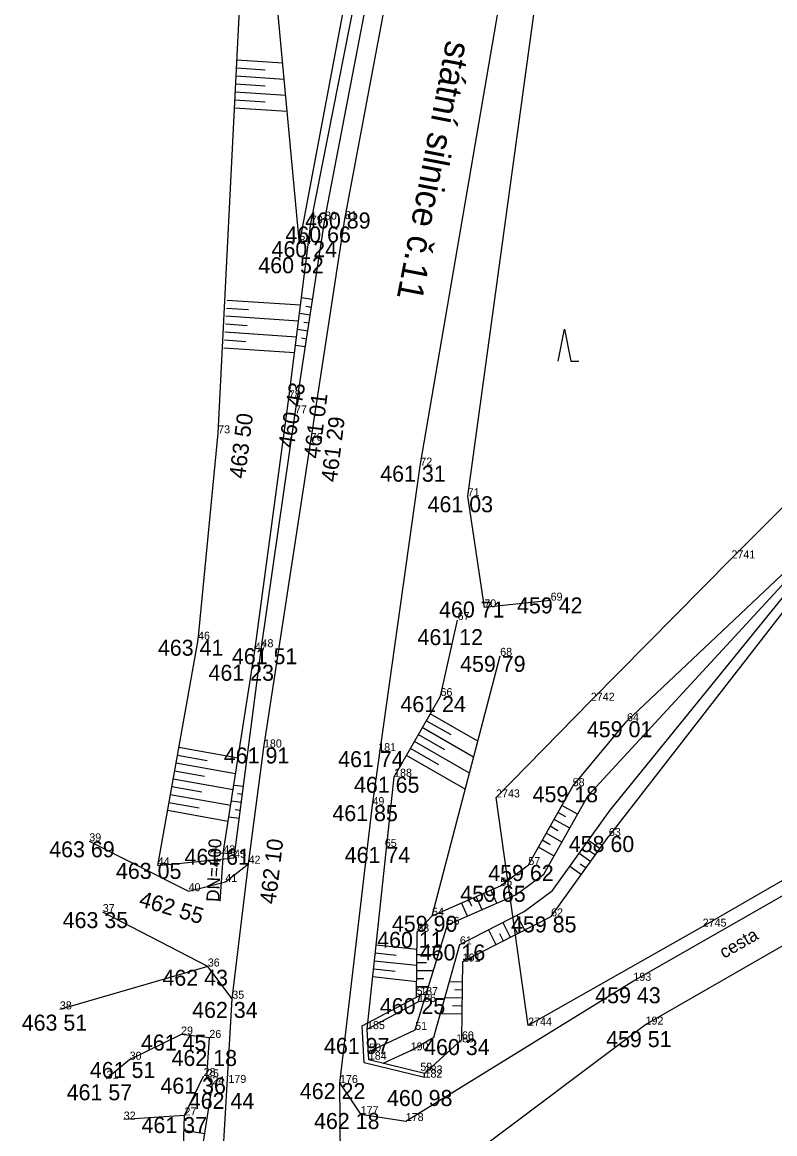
# Model space of a CAD drawing. Extents: x -559180 to -551373, y -1076947 to -1072071.
# Drawn here: x -553946.4 to -553899.4, y -1075167.6 to -1075098.1 of the extents above; entities that cross this region are included whole.
import ezdxf

# ---------------------------------------------------------------- set-up
doc = ezdxf.new("R2010")
doc.units = 0
for name, color, linetype in [('12_PLOTY', 7, 'Continuous'), ('17_KOMUNIKACE', 7, 'Continuous'), ('18_POLOHOPIS', 7, 'Continuous'), ('1_VODA_ZN', 7, 'Continuous'), ('23_HRANY', 7, 'Continuous'), ('24_KULTURA', 7, 'Continuous'), ('26_SRAFY', 7, 'Continuous'), ('27_HRANA_PATA', 7, 'Continuous'), ('3_BODY', 7, 'Continuous'), ('40_KANAL_ZN', 7, 'Continuous'), ('45_ZN_KULTURY', 7, 'Continuous'), ('49_POPIS_KANAL', 7, 'Continuous'), ('52_POPIS_UCELOVY', 7, 'Continuous'), ('6_VYSKY', 7, 'Continuous')]:
    doc.layers.add(name, color=color, linetype=linetype)

# ---------------------------------------------------------------- blocks, each defined once
blk = doc.blocks.new('JS400')
at = {"layer": '49_POPIS_KANAL'}
blk.add_text('DN=400', height=0.8, rotation=0.00002, dxfattribs=at).set_placement((0.698, -0.047))
blk = doc.blocks.new('LES')
at = {"layer": '45_ZN_KULTURY'}
for p, q in [((-0.8, 0), (-0.4, 2)), ((-0.4, 2), (0, 0)), ((0, 0), (0.5, 0))]:
    blk.add_line(p, q, dxfattribs=at)
blk = doc.blocks.new('VYUST')
at = {"layer": '40_KANAL_ZN'}
for p, q in [((-0.35, 0.5), (0, 0.5)), ((0, 0.5), (0, -0.5)), ((0, 0), (3, 0.001)), ((-0.35, -0.5), (0, -0.5))]:
    blk.add_line(p, q, dxfattribs=at)
blk = doc.blocks.new('POINT_DISPLAY')
blk.add_line((0, 0), (0, 0))

msp = doc.modelspace()

# ---------------------------------------------------------------- linework, layer by layer
at = {"layer": '12_PLOTY'}
for p, q in [((-553902.12, -1075131.63), (-553893.51, -1075123)), ((-553910.91, -1075140.52), (-553902.12, -1075131.63)), ((-553916.83, -1075146.56), (-553910.91, -1075140.52)), ((-553914.83, -1075160.81), (-553916.83, -1075146.56)), ((-553894.18, -1075148.99), (-553903.92, -1075154.63)), ((-553903.92, -1075154.63), (-553914.83, -1075160.81))]:
    msp.add_line(p, q, dxfattribs=at)
at = {"layer": '17_KOMUNIKACE'}
for p, q in [((-553926.27, -1075110.44), (-553918.54, -1075069.12)), ((-553921.56, -1075125.84), (-553915.74, -1075091.9)), ((-553928.41, -1075124.3), (-553926.27, -1075110.44)), ((-553931.33, -1075143.44), (-553928.41, -1075124.3)), ((-553924.55, -1075147.04), (-553921.56, -1075125.84)), ((-553932.29, -1075150.7), (-553931.33, -1075143.44)), ((-553926.58, -1075164.4), (-553924.55, -1075147.04)), ((-553942.24, -1075149.3), (-553936.04, -1075152.42)), ((-553933.74, -1075151.84), (-553932.29, -1075150.7)), ((-553933.31, -1075159.13), (-553932.29, -1075150.7)), ((-553908.25, -1075158.01), (-553895.07, -1075150.48)), ((-553936.04, -1075152.42), (-553933.74, -1075151.84)), ((-553907.49, -1075160.75), (-553893.64, -1075152.76)), ((-553934.84, -1075157.12), (-553941.4, -1075153.72)), ((-553933.31, -1075159.13), (-553934.84, -1075157.12)), ((-553922.47, -1075166.77), (-553908.25, -1075158.01)), ((-553934.03, -1075171.41), (-553933.31, -1075159.13)), ((-553922.17, -1075171.73), (-553907.49, -1075160.75)), ((-553926.46, -1075186.78), (-553926.58, -1075164.4)), ((-553926.58, -1075164.4), (-553925.29, -1075166.35)), ((-553925.29, -1075166.35), (-553922.47, -1075166.77))]:
    msp.add_line(p, q, dxfattribs=at)
at = {"layer": '18_POLOHOPIS'}
for p, q in [((-553925.201, -1075160.835), (-553921.57, -1075158.9)), ((-553924.89, -1075161.03), (-553921.7, -1075159.33)), ((-553921.7, -1075159.33), (-553921.57, -1075158.9)), ((-553925.069, -1075163.131), (-553925.201, -1075160.835)), ((-553924.78, -1075162.94), (-553924.89, -1075161.03)), ((-553921.3, -1075164.06), (-553925.069, -1075163.131)), ((-553921.29, -1075163.8), (-553924.78, -1075162.94)), ((-553921.3, -1075164.06), (-553921.29, -1075163.8))]:
    msp.add_line(p, q, dxfattribs=at)
at = {"layer": '23_HRANY'}
for p, q in [((-553934.74, -1075161.58), (-553936.51, -1075161.37)), ((-553934.89, -1075164.04), (-553934.74, -1075161.58))]:
    msp.add_line(p, q, dxfattribs=at)
at = {"layer": '24_KULTURA'}
for p, q in [((-553918.6, -1075127.75), (-553913.8, -1075092.79)), ((-553917.56, -1075134.69), (-553918.6, -1075127.75)), ((-553913.42, -1075134.27), (-553917.56, -1075134.69))]:
    msp.add_line(p, q, dxfattribs=at)
at = {"layer": '26_SRAFY'}
for p, q in [((-553931.256, -1075101.132), (-553933.047, -1075101.012)), ((-553930.16, -1075100.704), (-553933.022, -1075100.513)), ((-553930.067, -1075101.712), (-553933.072, -1075101.512)), ((-553931.255, -1075102.134), (-553933.097, -1075102.011)), ((-553931.254, -1075103.136), (-553933.147, -1075103.01)), ((-553929.973, -1075102.72), (-553933.122, -1075102.511)), ((-553929.879, -1075103.729), (-553933.172, -1075103.51)), ((-553929.045, -1075115.821), (-553933.636, -1075115.515)), ((-553928.983, -1075115.33), (-553928.287, -1075115.437)), ((-553932.301, -1075116.105), (-553933.67, -1075116.014)), ((-553928.705, -1075115.879), (-553928.363, -1075115.931)), ((-553929.171, -1075116.814), (-553933.703, -1075116.512)), ((-553929.109, -1075116.322), (-553928.44, -1075116.425)), ((-553928.844, -1075116.869), (-553928.516, -1075116.92)), ((-553929.297, -1075117.808), (-553933.769, -1075117.51)), ((-553932.385, -1075117.101), (-553933.736, -1075117.011)), ((-553929.234, -1075117.315), (-553928.592, -1075117.414)), ((-553932.47, -1075118.098), (-553933.803, -1075118.009)), ((-553929.36, -1075118.307), (-553928.745, -1075118.402)), ((-553928.983, -1075117.859), (-553928.669, -1075117.908)), ((-553929.422, -1075118.802), (-553933.836, -1075118.508)), ((-553919.643, -1075142.658), (-553921.186, -1075141.77)), ((-553917.968, -1075143.045), (-553920.937, -1075141.337)), ((-553920.024, -1075143.593), (-553921.685, -1075142.637)), ((-553918.231, -1075144.047), (-553921.436, -1075142.203)), ((-553918.494, -1075145.05), (-553921.934, -1075143.07)), ((-553934.881, -1075144.268), (-553936.741, -1075143.936)), ((-553932.944, -1075144.107), (-553936.653, -1075143.444)), ((-553918.757, -1075146.052), (-553922.433, -1075143.937)), ((-553920.405, -1075144.527), (-553922.184, -1075143.504)), ((-553933.098, -1075145.095), (-553936.829, -1075144.428)), ((-553933.252, -1075146.083), (-553937.005, -1075145.413)), ((-553935.046, -1075145.255), (-553936.917, -1075144.92)), ((-553935.211, -1075146.241), (-553937.093, -1075145.905)), ((-553933.206, -1075145.785), (-553932.609, -1075145.863)), ((-553933.406, -1075147.072), (-553937.181, -1075146.397)), ((-553933.36, -1075146.774), (-553932.738, -1075146.854)), ((-553932.978, -1075146.319), (-553932.674, -1075146.359)), ((-553933.56, -1075148.06), (-553937.357, -1075147.381)), ((-553935.376, -1075147.227), (-553937.269, -1075146.889)), ((-553933.12, -1075147.309), (-553932.803, -1075147.35)), ((-553912.469, -1075147.769), (-553912.959, -1075147.493)), ((-553911.734, -1075147.609), (-553912.714, -1075147.057)), ((-553933.514, -1075147.762), (-553932.867, -1075147.846)), ((-553912.225, -1075148.48), (-553913.205, -1075147.929)), ((-553912.715, -1075149.352), (-553913.695, -1075148.8)), ((-553912.96, -1075148.64), (-553913.45, -1075148.364)), ((-553913.45, -1075149.512), (-553913.941, -1075149.236)), ((-553911.045, -1075149.228), (-553910.334, -1075149.74)), ((-553913.206, -1075150.223), (-553914.186, -1075149.671)), ((-553911.629, -1075150.04), (-553910.918, -1075150.552)), ((-553910.981, -1075149.89), (-553910.626, -1075150.146)), ((-553912.213, -1075150.852), (-553911.501, -1075151.364)), ((-553911.565, -1075150.702), (-553911.209, -1075150.958)), ((-553916.787, -1075153.174), (-553917.152, -1075152.339)), ((-553918.344, -1075153.359), (-553918.526, -1075152.941)), ((-553917.703, -1075153.575), (-553918.068, -1075152.741)), ((-553917.428, -1075152.957), (-553917.61, -1075152.54)), ((-553918.619, -1075153.976), (-553918.984, -1075153.142)), ((-553916.413, -1075154.372), (-553915.942, -1075155.294)), ((-553915.523, -1075153.917), (-553915.052, -1075154.839)), ((-553917.304, -1075154.827), (-553916.833, -1075155.749)), ((-553916.623, -1075155.06), (-553916.388, -1075155.521)), ((-553915.733, -1075154.606), (-553915.497, -1075155.067)), ((-553921.761, -1075156.061), (-553924.328, -1075155.785)), ((-553923.073, -1075156.423), (-553924.381, -1075156.283)), ((-553920.438, -1075156.396), (-553921.764, -1075156.383)), ((-553921.771, -1075157.065), (-553924.434, -1075156.78)), ((-553921.18, -1075156.889), (-553921.769, -1075156.883)), ((-553921.781, -1075158.07), (-553924.541, -1075157.774)), ((-553923.132, -1075157.422), (-553924.488, -1075157.277)), ((-553921.339, -1075157.887), (-553921.78, -1075157.883)), ((-553920.745, -1075157.393), (-553921.775, -1075157.383)), ((-553921.052, -1075158.39), (-553921.785, -1075158.383)), ((-553919.743, -1075158.059), (-553918.923, -1075158.067)), ((-553919.406, -1075158.562), (-553918.928, -1075158.567)), ((-553920.023, -1075159.056), (-553918.933, -1075159.067)), ((-553919.551, -1075159.561), (-553918.938, -1075159.567)), ((-553920.304, -1075160.053), (-553918.944, -1075160.067)), ((-553936.318, -1075167.343), (-553935.03, -1075167.544))]:
    msp.add_line(p, q, dxfattribs=at)
at = {"layer": '27_HRANA_PATA'}
for p, q in [((-553929.11, -1075111.99), (-553921.037, -1075068.99)), ((-553928.4, -1075110.72), (-553920.13, -1075068.88)), ((-553927.52, -1075110.47), (-553919.56, -1075069.03)), ((-553929.78, -1075121.63), (-553928.4, -1075110.72)), ((-553929.39, -1075122.58), (-553927.52, -1075110.47)), ((-553931.9, -1075137.4), (-553929.78, -1075121.63)), ((-553931.48, -1075137.18), (-553929.39, -1075122.58)), ((-553935.45, -1075136.71), (-553934.19, -1075123.82)), ((-553909.703, -1075147.362), (-553892.15, -1075125.71)), ((-553894.44, -1075129.21), (-553909.78, -1075148.97)), ((-553908.65, -1075141.8), (-553895.06, -1075128.94)), ((-553920.3, -1075140.23), (-553919.23, -1075135.48)), ((-553937.97, -1075150.81), (-553935.45, -1075136.71)), ((-553933.87, -1075150.05), (-553931.9, -1075137.4)), ((-553933.19, -1075150.33), (-553931.48, -1075137.18)), ((-553920.83, -1075153.95), (-553916.57, -1075137.72)), ((-553923.2, -1075145.27), (-553920.3, -1075140.23)), ((-553912.04, -1075145.86), (-553908.65, -1075141.8)), ((-553924.89, -1075161.03), (-553923.2, -1075145.27)), ((-553914.81, -1075150.78), (-553912.04, -1075145.86)), ((-553913.84, -1075151.35), (-553911.07, -1075146.43)), ((-553913.313, -1075152.382), (-553909.703, -1075147.362)), ((-553913.39, -1075153.99), (-553909.78, -1075148.97)), ((-553937.97, -1075150.81), (-553933.19, -1075150.33)), ((-553916.56, -1075152.08), (-553914.81, -1075150.78)), ((-553915.59, -1075152.65), (-553913.84, -1075151.35)), ((-553920.83, -1075153.95), (-553916.56, -1075152.08)), ((-553915.063, -1075153.682), (-553913.313, -1075152.382)), ((-553919.86, -1075154.52), (-553915.59, -1075152.65)), ((-553919.09, -1075155.74), (-553915.063, -1075153.682)), ((-553921.75, -1075154.95), (-553920.83, -1075153.95)), ((-553918.91, -1075156.81), (-553913.39, -1075153.99)), ((-553921.88, -1075161.08), (-553919.86, -1075154.52)), ((-553921.791, -1075159.018), (-553921.75, -1075154.95)), ((-553934.84, -1075157.12), (-553944.08, -1075159.8)), ((-553918.96, -1075161.67), (-553918.91, -1075156.81)), ((-553936.51, -1075161.37), (-553939.72, -1075162.94)), ((-553924.76, -1075162.43), (-553921.88, -1075161.08)), ((-553921.29, -1075163.8), (-553918.96, -1075161.67)), ((-553923.874, -1075163.163), (-553922.16, -1075162.36)), ((-553939.72, -1075162.94), (-553941.17, -1075164.13)), ((-553936.29, -1075166.42), (-553935.1, -1075163.96)), ((-553934.55, -1075164.47), (-553934.89, -1075164.04)), ((-553936.23, -1075175.22), (-553934.55, -1075164.47)), ((-553936.29, -1075166.42), (-553940.09, -1075166.68)), ((-553936.55, -1075175.12), (-553936.29, -1075166.42))]:
    msp.add_line(p, q, dxfattribs=at)
for points in [[(-553934.19, -1075123.82), (-553932.531, -1075090.723), (-553932.166, -1075087.4), (-553931.54, -1075084.06)], [(-553929.11, -1075111.99), (-553930.505, -1075097.002), (-553930.626, -1075093.802), (-553930.54, -1075090.94)], [(-553892.15, -1075125.71), (-553895.029, -1075129.05), (-553911.07, -1075146.43)], [(-553922.16, -1075162.36), (-553920.719, -1075161.525), (-553919.09, -1075155.74)]]:
    msp.add_lwpolyline(points, dxfattribs=at)

# ---------------------------------------------------------------- block references
at = {"layer": '1_VODA_ZN'}
for p in [(-553928.4, -1075110.72), (-553927.52, -1075110.47), (-553926.27, -1075110.44), (-553929.11, -1075111.99), (-553929.78, -1075121.63), (-553929.39, -1075122.58), (-553934.19, -1075123.82), (-553928.41, -1075124.3), (-553921.56, -1075125.84), (-553918.6, -1075127.75), (-553902.12, -1075131.63), (-553913.42, -1075134.27), (-553917.56, -1075134.69), (-553919.23, -1075135.48), (-553935.45, -1075136.71), (-553931.9, -1075137.4), (-553931.48, -1075137.18), (-553916.57, -1075137.72), (-553920.3, -1075140.23), (-553910.91, -1075140.52), (-553908.65, -1075141.8), (-553931.33, -1075143.44), (-553924.19, -1075143.67), (-553923.2, -1075145.27), (-553912.04, -1075145.86), (-553916.83, -1075146.56), (-553924.55, -1075147.04), (-553942.24, -1075149.3), (-553909.78, -1075148.97), (-553933.87, -1075150.05), (-553933.19, -1075150.33), (-553923.78, -1075149.65), (-553937.97, -1075150.81), (-553932.29, -1075150.7), (-553914.81, -1075150.78), (-553933.74, -1075151.84), (-553916.56, -1075152.08), (-553936.04, -1075152.42), (-553941.4, -1075153.72), (-553920.83, -1075153.95), (-553913.39, -1075153.99), (-553921.75, -1075154.95), (-553919.86, -1075154.52), (-553903.92, -1075154.63), (-553919.09, -1075155.74), (-553934.84, -1075157.12), (-553918.91, -1075156.81), (-553908.25, -1075158.01), (-553933.31, -1075159.13), (-553921.79, -1075158.89), (-553921.7, -1075159.33), (-553921.57, -1075158.9), (-553944.08, -1075159.8), (-553936.51, -1075161.37), (-553924.89, -1075161.03), (-553921.88, -1075161.08), (-553914.83, -1075160.81), (-553907.49, -1075160.75), (-553934.74, -1075161.58), (-553919.32, -1075161.86), (-553918.96, -1075161.67), (-553924.76, -1075162.43), (-553922.16, -1075162.36), (-553939.72, -1075162.94), (-553924.78, -1075162.94), (-553941.17, -1075164.13), (-553935.1, -1075163.96), (-553934.89, -1075164.04), (-553921.56, -1075163.63), (-553921.3, -1075164.06), (-553921.29, -1075163.8), (-553934.55, -1075164.47), (-553933.55, -1075164.39), (-553926.58, -1075164.4), (-553940.09, -1075166.68), (-553936.29, -1075166.42), (-553925.29, -1075166.35), (-553922.47, -1075166.77)]:
    msp.add_blockref('POINT_DISPLAY', p, dxfattribs=at)
at = {"layer": '40_KANAL_ZN', "xscale": 0.999998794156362, "yscale": 0.999998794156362, "rotation": -94.31511391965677}
msp.add_blockref('VYUST', (-553933.87, -1075150.05), dxfattribs=at)
at = {"layer": '45_ZN_KULTURY'}
msp.add_blockref('LES', (-553912.152, -1075119.309), dxfattribs=at)
at = {"layer": '49_POPIS_KANAL', "xscale": 1.0000006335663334, "yscale": 1.0000006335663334, "rotation": 87.84317628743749}
msp.add_blockref('JS400', (-553934.204, -1075153.79), dxfattribs=at)

# ---------------------------------------------------------------- texts
at = {"layer": '3_BODY'}
for s, p in [('80', (-553927.52, -1075110.47)), ('81', (-553926.27, -1075110.44)), ('79', (-553928.4, -1075110.72)), ('84', (-553929.11, -1075111.99)), ('78', (-553929.78, -1075121.63)), ('77', (-553929.39, -1075122.58)), ('73', (-553934.19, -1075123.82)), ('76', (-553928.41, -1075124.3)), ('72', (-553921.56, -1075125.84)), ('71', (-553918.6, -1075127.75)), ('2741', (-553902.12, -1075131.63)), ('70', (-553917.56, -1075134.69)), ('69', (-553913.42, -1075134.27)), ('67', (-553919.23, -1075135.48)), ('46', (-553935.45, -1075136.71)), ('47', (-553931.9, -1075137.4)), ('48', (-553931.48, -1075137.18)), ('68', (-553916.57, -1075137.72)), ('66', (-553920.3, -1075140.23)), ('2742', (-553910.91, -1075140.52)), ('64', (-553908.65, -1075141.8)), ('180', (-553931.33, -1075143.44)), ('181', (-553924.19, -1075143.67)), ('188', (-553923.2, -1075145.27)), ('58', (-553912.04, -1075145.86)), ('2743', (-553916.83, -1075146.56)), ('49', (-553924.55, -1075147.04)), ('39', (-553942.24, -1075149.3)), ('63', (-553909.78, -1075148.97)), ('43', (-553933.87, -1075150.05)), ('65', (-553923.78, -1075149.65)), ('44', (-553937.97, -1075150.81)), ('45', (-553933.19, -1075150.33)), ('42', (-553932.29, -1075150.7)), ('57', (-553914.81, -1075150.78)), ('41', (-553933.74, -1075151.84)), ('55', (-553916.56, -1075152.08)), ('40', (-553936.04, -1075152.42)), ('37', (-553941.4, -1075153.72)), ('54', (-553920.83, -1075153.95)), ('62', (-553913.39, -1075153.99)), ('53', (-553921.75, -1075154.95)), ('56', (-553919.86, -1075154.52)), ('2745', (-553903.92, -1075154.63)), ('61', (-553919.09, -1075155.74)), ('191', (-553918.91, -1075156.81)), ('36', (-553934.84, -1075157.12)), ('193', (-553908.25, -1075158.01)), ('35', (-553933.31, -1075159.13)), ('52', (-553921.79, -1075158.89)), ('187', (-553921.57, -1075158.9)), ('38', (-553944.08, -1075159.8)), ('186', (-553921.7, -1075159.33)), ('185', (-553924.89, -1075161.03)), ('51', (-553921.88, -1075161.08)), ('2744', (-553914.83, -1075160.81)), ('192', (-553907.49, -1075160.75)), ('29', (-553936.51, -1075161.37)), ('26', (-553934.74, -1075161.58)), ('189', (-553919.32, -1075161.86)), ('60', (-553918.96, -1075161.67)), ('50', (-553924.76, -1075162.43)), ('190', (-553922.16, -1075162.36)), ('30', (-553939.72, -1075162.94)), ('184', (-553924.78, -1075162.94)), ('28', (-553935.1, -1075163.96)), ('59', (-553921.56, -1075163.63)), ('183', (-553921.29, -1075163.8)), ('31', (-553941.17, -1075164.13)), ('25', (-553934.89, -1075164.04)), ('24', (-553934.55, -1075164.47)), ('179', (-553933.55, -1075164.39)), ('176', (-553926.58, -1075164.4)), ('182', (-553921.3, -1075164.06)), ('32', (-553940.09, -1075166.68)), ('27', (-553936.29, -1075166.42)), ('177', (-553925.29, -1075166.35)), ('178', (-553922.47, -1075166.77))]:
    msp.add_text(s, height=0.5, dxfattribs=at).set_placement(p)
at = {"layer": '52_POPIS_UCELOVY'}
for s, height, rotation, p in [('státní silnice č.11', 1.6, 259.09822, (-553919.928, -1075099.219)), ('cesta', 0.8, 29.98044, (-553902.58, -1075156.647))]:
    msp.add_text(s, height=height, rotation=rotation, dxfattribs=at).set_placement(p)
at = {"layer": '6_VYSKY'}
for s, p in [('460 89', (-553928.758, -1075111.025)), ('460 66', (-553929.991, -1075111.902)), ('460 24', (-553930.855, -1075112.818)), ('460 52', (-553931.681, -1075113.822)), ('461 31', (-553924.065, -1075126.84)), ('461 03', (-553921.105, -1075128.75)), ('460 71', (-553920.39, -1075135.324)), ('459 42', (-553915.519, -1075135.067)), ('461 12', (-553921.735, -1075137.049)), ('463 41', (-553937.955, -1075137.71)), ('461 51', (-553933.334, -1075138.241)), ('459 79', (-553919.075, -1075138.72)), ('461 23', (-553934.792, -1075139.274)), ('461 24', (-553922.805, -1075141.23)), ('459 01', (-553911.155, -1075142.8)), ('461 91', (-553933.835, -1075144.44)), ('461 74', (-553926.695, -1075144.67)), ('461 65', (-553925.705, -1075146.27)), ('459 18', (-553914.545, -1075146.86)), ('461 85', (-553927.055, -1075148.04)), ('463 69', (-553944.745, -1075150.3)), ('461 74', (-553926.285, -1075150.65)), ('458 60', (-553912.285, -1075149.97)), ('461 61', (-553936.293, -1075150.766)), ('463 05', (-553940.576, -1075151.647)), ('459 62', (-553917.315, -1075151.78)), ('459 65', (-553919.065, -1075153.08)), ('463 35', (-553943.905, -1075154.72)), ('459 90', (-553923.335, -1075154.95)), ('459 85', (-553915.895, -1075154.99)), ('460 11', (-553924.255, -1075155.95)), ('460 16', (-553921.595, -1075156.74)), ('462 43', (-553937.671, -1075158.324)), ('459 43', (-553910.633, -1075159.416)), ('462 34', (-553935.815, -1075160.333)), ('460 25', (-553924.092, -1075160.093)), ('463 51', (-553946.463, -1075161.126)), ('461 45', (-553939.015, -1075162.37)), ('459 51', (-553909.954, -1075162.156)), ('461 97', (-553927.578, -1075162.579)), ('460 34', (-553921.323, -1075162.65)), ('462 18', (-553937.102, -1075163.333)), ('461 51', (-553942.205, -1075164.082)), ('461 36', (-553937.798, -1075165.062)), ('461 57', (-553943.655, -1075165.476)), ('462 22', (-553929.085, -1075165.4)), ('460 98', (-553923.643, -1075165.833)), ('462 44', (-553936.025, -1075166.01)), ('462 18', (-553928.201, -1075167.269)), ('461 37', (-553938.978, -1075167.521))]:
    msp.add_text(s, height=1, dxfattribs=at).set_placement(p)
for s, rotation, p in [('460 43', 79.70326, (-553929.471, -1075124.778)), ('461 01', 82.90097, (-553927.858, -1075125.434)), ('463 50', 82.79473, (-553932.518, -1075126.687)), ('461 29', 82.88278, (-553926.781, -1075126.901)), ('462 10', 83.14179, (-553930.606, -1075153.263)), ('462 55', 343.76888, (-553939.201, -1075153.34))]:
    msp.add_text(s, height=1, rotation=rotation, dxfattribs=at).set_placement(p)

doc.saveas('drawing.dxf')
